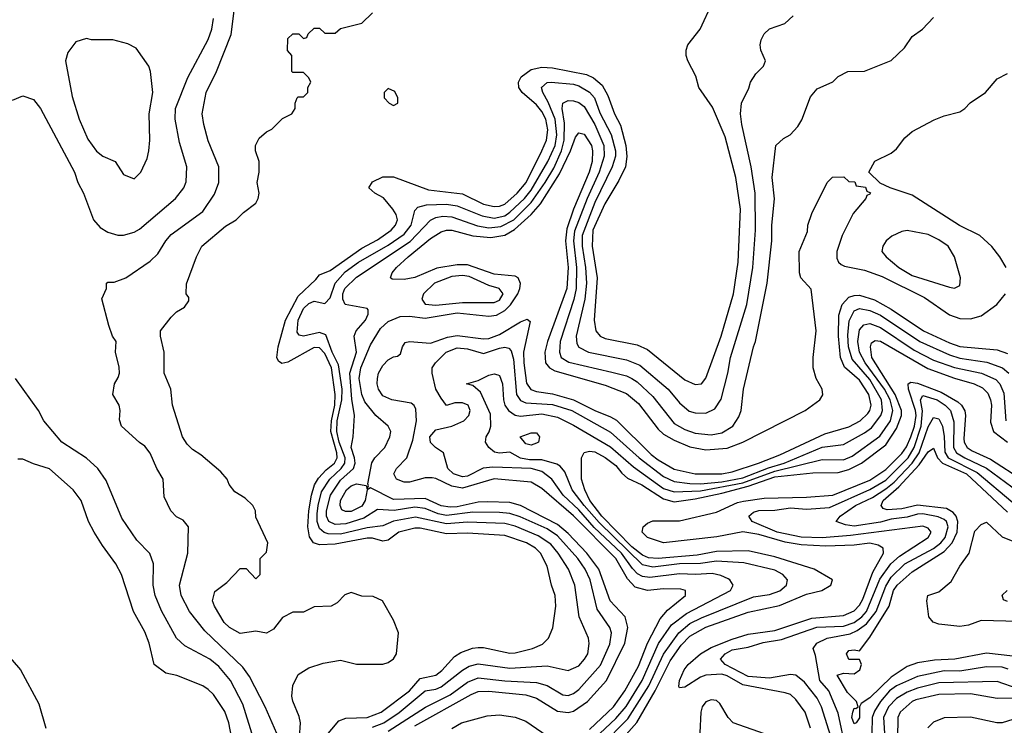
# Model space of a CAD drawing. Header units: inches. Extents: x 1793402 to 1900366, y 320852 to 470679.
# Tile 401 of 604: x 1860578 to 1864298, y 441220 to 443886. Entities that reach past the tile are written whole.
import ezdxf

# ---------------------------------------------------------------- set-up
doc = ezdxf.new("R2010")
doc.units = ezdxf.units.IN
doc.header["$MEASUREMENT"] = 0
doc.layers.add('B8464', color=7, linetype='Continuous')

msp = doc.modelspace()

# ---------------------------------------------------------------- linework, layer by layer
at = {"layer": 'B8464', "color": 4}
for points, elevation in [([(1861549.4, 441190), (1861505.1, 441290), (1861445.3, 441405.3), (1861420.1, 441440.1), (1861277.1, 441577.1), (1861219.5, 441650), (1861187, 441710), (1861180.7, 441750), (1861212.3, 441870), (1861215.3, 441970), (1861195.3, 441995.3), (1861170, 442008), (1861148, 442030), (1861123.1, 442083.1), (1861119, 442150), (1861095.3, 442190), (1861070, 442248), (1861050, 442275.3), (1861030, 442288), (1860962, 442350), (1860954.6, 442374.6), (1860957.2, 442410), (1860953.2, 442430), (1860929, 442470), (1860935.3, 442510), (1860950, 442534), (1860954, 442550), (1860952.9, 442572.9), (1860939, 442630), (1860942, 442670), (1860928.7, 442690), (1860914, 442730), (1860888.4, 442831.6), (1860906, 442870), (1860906, 442890), (1860910, 442894), (1860934, 442894), (1860978, 442910), (1861070, 442974), (1861099.1, 443000.9), (1861130, 443050.8), (1861150, 443074), (1861270, 443160.7), (1861313.4, 443226.6), (1861329.3, 443270), (1861329.3, 443330), (1861290, 443428), (1861272.7, 443490), (1861267, 443530), (1861282, 443610), (1861320.7, 443690), (1861376.2, 443830), (1861399.3, 444010)], 388), ([(1861730, 441174), (1861782.8, 441237.2), (1861810, 441247.4), (1861890.7, 441249.3), (1861942.9, 441270), (1862049.8, 441350.2), (1862090, 441397.4), (1862150, 441410.3), (1862172.6, 441427.4), (1862220.1, 441479.9), (1862244.2, 441495.8), (1862288, 441512), (1862310, 441514.4), (1862330, 441514), (1862430, 441493.4), (1862450, 441493.7), (1862515.3, 441510), (1862552.9, 441527.1), (1862576, 441550), (1862591.9, 441588.1), (1862602.9, 441670), (1862600.7, 441710), (1862586.6, 441750), (1862570, 441822), (1862545.6, 441870), (1862526.6, 441890), (1862492.3, 441910), (1862410, 441937.3), (1862270, 441945.7), (1862190, 441943.1), (1862090, 441964.4), (1862070, 441964.4), (1862010, 441949.7), (1861970, 441919.7), (1861950, 441915.8), (1861910, 441927.4), (1861890, 441927.6), (1861770, 441904.4), (1861710, 441901.7), (1861687.6, 441910), (1861672.8, 441932.8), (1861666.8, 441970), (1861669.8, 442030), (1861679.8, 442090), (1861691.9, 442128.1), (1861706.6, 442153.4), (1861735, 442185), (1861766.9, 442210), (1861777, 442230), (1861775.3, 442250), (1861753.1, 442330), (1861755.8, 442370), (1861767.7, 442430), (1861769.2, 442469.2), (1861755.4, 442570), (1861730, 442624.4), (1861710, 442646), (1861690, 442647.1), (1861590, 442591.8), (1861567.5, 442587.5), (1861555.1, 442595.1), (1861549.6, 442609.6), (1861554, 442650), (1861582, 442750), (1861630, 442841.3), (1861696.3, 442903.7), (1861710, 442922), (1861750, 442938), (1861870, 443022), (1861930, 443054.3), (1861980.5, 443090), (1861998, 443110), (1862004.7, 443130), (1861999.7, 443150), (1861987.8, 443170), (1861952.2, 443212.2), (1861919, 443230), (1861897.2, 443250), (1861910, 443273), (1861950, 443292.2), (1861990, 443292.2), (1862122.6, 443242.6), (1862250, 443227.4), (1862330, 443189.1), (1862370, 443180.2), (1862390, 443181.5), (1862410, 443189), (1862456.9, 443230), (1862490.8, 443270), (1862550.9, 443390), (1862568.5, 443430), (1862572.5, 443470), (1862565.1, 443510), (1862550, 443538.7), (1862530, 443563.5), (1862476.2, 443610), (1862462.9, 443630), (1862462, 443650), (1862472.3, 443670), (1862510, 443697), (1862550, 443706.3), (1862590, 443703.6), (1862718.9, 443678.9), (1862745.4, 443665.4), (1862777.8, 443637.8), (1862799.2, 443599.2), (1862824.9, 443530), (1862847.5, 443487.5), (1862868, 443410), (1862871.6, 443368.4), (1862866, 443330), (1862841.3, 443278.7), (1862788.1, 443190), (1862742.9, 443090), (1862740.7, 443030), (1862759.7, 442910), (1862747.4, 442750), (1862754.9, 442710), (1862770.3, 442690.3), (1862790, 442681.3), (1862910, 442657), (1862950, 442640.3), (1863090, 442525.5), (1863130, 442507.3), (1863153.2, 442510), (1863170, 442531.3), (1863228, 442690), (1863274.3, 442850), (1863292.6, 442970), (1863300.5, 443170), (1863283, 443290), (1863243.3, 443443.3), (1863194.7, 443554.7), (1863144, 443630), (1863132.5, 443672.5), (1863102, 443730), (1863095.3, 443750), (1863095.3, 443770), (1863102, 443790), (1863148, 443850), (1863195.3, 443950)], 376), ([(1860550, 443582), (1860590, 443598), (1860630, 443584.7), (1860656, 443550), (1860784.9, 443310), (1860797.3, 443270), (1860818.8, 443230), (1860856, 443130), (1860881.1, 443101.1), (1860910, 443082.8), (1860948.4, 443071.6), (1860970, 443071.3), (1861010, 443082.8), (1861030, 443094.8), (1861166, 443210), (1861197.2, 443250), (1861206.8, 443273.2), (1861209.3, 443330), (1861181.2, 443421.2), (1861165.1, 443510), (1861165.6, 443550), (1861213.3, 443666.7), (1861290, 443811), (1861303.6, 443850), (1861309.4, 443890)], 392), ([(1861634.7, 441174.7), (1861638.4, 441230), (1861633.6, 441253.6), (1861609.1, 441310.9), (1861605.2, 441330), (1861608.9, 441371.1), (1861630, 441412), (1861670, 441438), (1861724.7, 441455.3), (1861790, 441466), (1861850, 441451.3), (1861950, 441451.3), (1861970, 441458), (1861990, 441471.3), (1862001.2, 441490), (1862009.3, 441569.3), (1861990, 441618), (1861948, 441690), (1861912.7, 441707.3), (1861870, 441708), (1861830, 441722), (1861806.4, 441713.6), (1861776.9, 441683.1), (1861754, 441670), (1861690, 441668), (1861650, 441648), (1861610, 441648), (1861570, 441628), (1861536, 441584), (1861510, 441568), (1861470, 441575.3), (1861410, 441566.6), (1861370, 441589.3), (1861350, 441609.2), (1861313.2, 441670), (1861306, 441690), (1861314.6, 441725.4), (1861360.2, 441759.8), (1861410, 441812), (1861432.7, 441812.7), (1861470, 441774), (1861486, 441790), (1861486, 441850), (1861510, 441874), (1861515.3, 441910), (1861470, 442006), (1861468, 442030), (1861458, 442050), (1861430, 442078), (1861390, 442102), (1861369.2, 442130), (1861362, 442150), (1861337.5, 442177.5), (1861262, 442242), (1861230, 442262), (1861210, 442282), (1861193.2, 442310), (1861155.3, 442430), (1861148.7, 442490), (1861124, 442550), (1861124, 442630), (1861109, 442690), (1861109, 442710), (1861150, 442762), (1861170, 442782), (1861200.4, 442799.6), (1861216.4, 442823.6), (1861216.4, 442836.4), (1861206, 442850), (1861207.3, 442887.3), (1861245.2, 442990), (1861265.2, 443030), (1861354.8, 443105.2), (1861395.3, 443130), (1861422.5, 443157.5), (1861470, 443192), (1861479, 443210), (1861482, 443230), (1861475.3, 443270), (1861482, 443310), (1861482, 443350), (1861468.7, 443390), (1861468, 443410), (1861482, 443438), (1861510, 443462), (1861530, 443472), (1861570, 443512), (1861606, 443530), (1861618, 443550), (1861618, 443570), (1861626, 443590), (1861630, 443594), (1861650, 443594), (1861666, 443610), (1861666, 443630), (1861678, 443650), (1861670, 443666), (1861650, 443686), (1861610, 443686), (1861606, 443690), (1861606, 443750), (1861588.9, 443768.9), (1861590, 443814), (1861610, 443832), (1861632, 443832), (1861650, 443814), (1861662, 443818), (1861667.3, 443832.7), (1861690, 443854), (1861710, 443854), (1861730, 443834), (1861770, 443834), (1861790, 443852), (1861870, 443872), (1861910, 443912)], 384), ([(1861910, 441213), (1861953.3, 441230), (1862011.2, 441268.8), (1862108.9, 441351.1), (1862150, 441357.3), (1862170, 441365.2), (1862250, 441428.8), (1862276.1, 441443.9), (1862310, 441452.9), (1862430, 441435.6), (1862570, 441444.9), (1862650, 441427.7), (1862690, 441445.5), (1862712, 441470), (1862723.7, 441490), (1862729.4, 441529.4), (1862726, 441550), (1862691.8, 441630), (1862674.7, 441750), (1862651.3, 441810), (1862612.6, 441870), (1862583.9, 441903.9), (1862536.2, 441936.2), (1862450, 441972), (1862410, 441982.4), (1862270, 441987.9), (1862190, 441981.8), (1862073.3, 442006.7), (1861990, 441990.8), (1861950, 441974), (1861890, 441966.2), (1861790, 441942.9), (1861743.4, 441943.4), (1861728.2, 441948.2), (1861710, 441964.2), (1861702, 441990), (1861701.5, 442018.5), (1861704.8, 442050), (1861718.4, 442101.6), (1861749.8, 442150), (1861792, 442190), (1861806.3, 442210), (1861807, 442230), (1861784.4, 442290), (1861776.2, 442330), (1861777.2, 442370), (1861794.3, 442450), (1861795.4, 442490), (1861781.7, 442581.7), (1861758, 442630), (1861734.7, 442694.7), (1861710, 442704.2), (1861649.7, 442689.7), (1861634, 442694), (1861625.3, 442705.3), (1861629.8, 442750), (1861650, 442794.4), (1861670, 442814), (1861690, 442822.4), (1861730, 442813.4), (1861750, 442834.8), (1861769.8, 442890.2), (1861807.3, 442932.7), (1861858, 442970), (1861970, 443034.4), (1862030, 443075.6), (1862056.9, 443110), (1862070, 443164.7), (1862082, 443178), (1862113.9, 443186.1), (1862190, 443189.1), (1862230, 443182.4), (1862325.1, 443145.1), (1862370, 443136.2), (1862410, 443144.7), (1862430, 443158.6), (1862484.5, 443210), (1862510, 443241.5), (1862573.5, 443350), (1862600.7, 443410), (1862606.6, 443450), (1862600.6, 443510), (1862574.2, 443574.2), (1862554, 443610), (1862549.5, 443630), (1862570, 443647.7), (1862586, 443650), (1862670, 443642.3), (1862690, 443636), (1862730, 443611.7), (1862748.8, 443590), (1862770, 443533.4), (1862811.9, 443451.9), (1862828.1, 443390), (1862828.1, 443370), (1862815.8, 443330), (1862750, 443195.6), (1862703.2, 443070), (1862703.2, 443030), (1862715.6, 442950), (1862719.2, 442890), (1862712.2, 442830), (1862680.3, 442690), (1862682, 442662), (1862690, 442648.2), (1862726, 442630), (1862870, 442601.1), (1862920.8, 442580.8), (1863028, 442490), (1863070, 442438), (1863107.5, 442407.5), (1863130, 442400.4), (1863170, 442399.3), (1863204.4, 442415.6), (1863228, 442452), (1863253.3, 442550), (1863263.5, 442610), (1863325.1, 442810), (1863346.9, 442950), (1863357.4, 443090), (1863355.8, 443230), (1863341.3, 443330), (1863305.6, 443490), (1863300.9, 443530), (1863305.2, 443570), (1863332.9, 443627.1), (1863339, 443650), (1863359, 443681), (1863388, 443710), (1863395.3, 443730), (1863378, 443770), (1863375.3, 443790), (1863379, 443810), (1863390, 443832), (1863410, 443851.3), (1863468.9, 443871.1), (1863500.2, 443899.8)], 372), ([(1861970, 441197.6), (1862110.7, 441289.3), (1862204.1, 441335.9), (1862270, 441383.1), (1862310, 441399.6), (1862410, 441387.9), (1862530, 441381.7), (1862570.3, 441370.3), (1862630, 441334.9), (1862650, 441332.7), (1862670, 441340.4), (1862690, 441355.5), (1862772.3, 441447.7), (1862807, 441527), (1862813, 441570), (1862807.6, 441590), (1862759.1, 441659.1), (1862732.6, 441770), (1862714, 441810), (1862686.9, 441850), (1862610, 441936.4), (1862570, 441962.4), (1862468.3, 442008.3), (1862430, 442020.3), (1862390, 442024.5), (1862290, 442025), (1862190, 442012.2), (1862158.7, 442018.7), (1862110, 442038.8), (1862070, 442043.7), (1861992, 442032), (1861930, 442035.6), (1861877.7, 442002.3), (1861810, 441980.7), (1861770, 441979.3), (1861745.4, 441990), (1861736.8, 442010), (1861736.5, 442030), (1861751.7, 442090), (1861790, 442146.3), (1861839.1, 442190), (1861844.5, 442210), (1861842.7, 442230), (1861829.7, 442270), (1861837.6, 442310), (1861842, 442390), (1861832.1, 442452.1), (1861824.5, 442550), (1861849.6, 442630), (1861840.9, 442690), (1861849.4, 442710), (1861884.2, 442750), (1861893.8, 442773.8), (1861894.5, 442790), (1861890, 442795.1), (1861807.3, 442810), (1861798, 442830), (1861798.3, 442850), (1861805.7, 442870), (1861850, 442913.4), (1862052.5, 443047.5), (1862130, 443128.4), (1862150, 443138.9), (1862176.2, 443143.8), (1862210, 443140.8), (1862307, 443107), (1862350, 443099.3), (1862395.8, 443104.2), (1862443.9, 443130), (1862510, 443194.9), (1862562.9, 443270), (1862595, 443325), (1862624.5, 443390), (1862635, 443430), (1862635.3, 443495.3), (1862627.3, 443550), (1862629.6, 443570), (1862650, 443580.5), (1862670, 443579.5), (1862690, 443572.2), (1862710, 443557.1), (1862750.2, 443490), (1862783.9, 443410), (1862785.2, 443370), (1862767.5, 443310), (1862721.8, 443210), (1862673.5, 443086.5), (1862669.4, 443050), (1862681.8, 442950), (1862679.7, 442870), (1862671.7, 442828.3), (1862619.6, 442670), (1862616.5, 442630), (1862623.1, 442610), (1862652.5, 442592.5), (1862814.8, 442554.8), (1862870, 442540.3), (1862890, 442530.4), (1862910, 442517.6), (1862970, 442462.4), (1863050, 442360.4), (1863090, 442338), (1863130, 442324.2), (1863190, 442317), (1863230, 442324.9), (1863272.3, 442350), (1863294.9, 442385.1), (1863302.9, 442410), (1863312, 442490), (1863349.4, 442649.4), (1863358, 442670), (1863401.3, 442890), (1863418.7, 443050), (1863419.7, 443110), (1863429.5, 443209.5), (1863420.7, 443290), (1863434, 443410), (1863463.2, 443436.8), (1863488, 443450), (1863518, 443482), (1863532.9, 443507.1), (1863565.6, 443594.4), (1863590, 443624.7), (1863650, 443651.3), (1863670, 443671.3), (1863706, 443690), (1863770, 443691.3), (1863870, 443732), (1863920.2, 443779.8), (1863950, 443822), (1863988, 443850), (1864030, 443894)], 368), ([(1864304, 442950), (1864281.2, 442990), (1864250, 443029.2), (1864205.2, 443070), (1864128.1, 443108.1), (1863950, 443222.7), (1863866, 443250), (1863828, 443268), (1863786, 443310), (1863809, 443351), (1863870, 443382), (1863890, 443398), (1863921.2, 443438.8), (1863950, 443462.8), (1864032.1, 443507.9), (1864070, 443522.8), (1864130, 443538), (1864148, 443550), (1864168.9, 443571.1), (1864226, 443610), (1864270, 443662), (1864310, 443682)], 364), ([(1862070, 441218.6), (1862283.3, 441336.7), (1862310, 441347.6), (1862350, 441349.1), (1862490, 441335.2), (1862530, 441322.6), (1862610, 441273.4), (1862650, 441268.9), (1862670, 441274.3), (1862722.4, 441310), (1862794, 441390), (1862864.4, 441530), (1862875.8, 441590), (1862865.1, 441630), (1862808.3, 441690), (1862766, 441810), (1862720.4, 441870), (1862650, 441945.3), (1862610, 441978.8), (1862470, 442050.9), (1862430, 442061.4), (1862344.5, 442064.5), (1862310, 442062.9), (1862230, 442045), (1862203.8, 442043.8), (1862170, 442049.8), (1862110, 442077.1), (1861990, 442073.8), (1861902.8, 442117.2), (1861890.6, 442109.4), (1861882.6, 442070), (1861870, 442048.2), (1861830, 442028.4), (1861808.3, 442028.3), (1861794.5, 442034.5), (1861787.8, 442050), (1861789.7, 442070), (1861812, 442110), (1861830, 442124.4), (1861850, 442132.4), (1861886.4, 442126.4), (1861890, 442114), (1861895.3, 442124.7), (1861892.9, 442132.9), (1861908.5, 442211.5), (1861918.7, 442230), (1861956.8, 442270), (1861976.4, 442310), (1861979.2, 442330), (1861969.7, 442350), (1861923.1, 442390), (1861881.9, 442441.9), (1861870.6, 442470), (1861860.2, 442530), (1861866.6, 442570), (1861902.8, 442657.2), (1861940.3, 442719.7), (1861970, 442745.3), (1862015.4, 442764.6), (1862050, 442766), (1862110, 442758), (1862230, 442777.8), (1862350, 442766), (1862379.3, 442770), (1862410, 442786.9), (1862431.6, 442808.4), (1862459.3, 442850), (1862467.7, 442870), (1862469.7, 442889.7), (1862460.5, 442910), (1862450, 442917.3), (1862370, 442924.5), (1862270, 442959.8), (1862230, 442959.3), (1862153.2, 442946.8), (1862070, 442911.6), (1862030, 442903.7), (1861985.2, 442905.2), (1861978, 442910), (1861985.2, 442930), (1862000.9, 442950), (1862045.6, 442990), (1862130, 443059.5), (1862170, 443083.7), (1862190, 443090.3), (1862210, 443090.3), (1862289.1, 443069.1), (1862357.6, 443062.4), (1862410, 443072.1), (1862446.9, 443093.2), (1862510.4, 443149.5), (1862544.8, 443190), (1862617, 443303), (1862659.2, 443390), (1862678, 443442), (1862690, 443458.8), (1862710, 443453.4), (1862737.4, 443410), (1862742.3, 443390), (1862740.2, 443350), (1862729.1, 443310), (1862670.2, 443170), (1862644.5, 443095.5), (1862639.4, 443050), (1862649.4, 442950), (1862645, 442870), (1862571.3, 442670), (1862561.5, 442630), (1862564.6, 442590), (1862579.3, 442570), (1862599.2, 442559.2), (1862790, 442504.6), (1862870, 442473.7), (1862915.6, 442435.6), (1862990, 442339.3), (1863010, 442320.3), (1863050, 442297.4), (1863110, 442271.7), (1863170, 442260.3), (1863250, 442267.4), (1863309.3, 442290), (1863545.2, 442410), (1863601.2, 442450), (1863611.9, 442468.1), (1863609.4, 442490), (1863587.3, 442530), (1863575.6, 442570), (1863575.1, 442610), (1863587.3, 442710), (1863567.3, 442867.3), (1863528.7, 442910), (1863524, 442930), (1863522, 443010), (1863554.6, 443085.4), (1863555.3, 443110), (1863570, 443154), (1863628, 443270), (1863649, 443291), (1863691.6, 443291.6), (1863710, 443274), (1863732.7, 443272.7), (1863738, 443258), (1863772.7, 443252.7), (1863778, 443238), (1863792, 443232), (1863790, 443226), (1863778, 443222), (1863774, 443210), (1863726, 443154), (1863684.7, 443070), (1863664.7, 443010), (1863665.4, 442985.4), (1863671.3, 442970), (1863680.7, 442960.7), (1863694, 442954), (1863770, 442939.5), (1863835.6, 442915.6), (1863995.6, 442835.6), (1864090, 442770.4), (1864130, 442757), (1864170, 442755.3), (1864210, 442766.4), (1864269.2, 442810), (1864302, 442850)], 364), ([(1862730, 441204.4), (1862821, 441290), (1862864.2, 441350), (1862916, 441444), (1862949.2, 441530.8), (1862997.4, 441622.6), (1863025.3, 441654.7), (1863093.2, 441710), (1863093.2, 441730), (1863075.1, 441735.1), (1863010, 441735.8), (1862950, 441729.7), (1862902.6, 441742.6), (1862873.6, 441773.6), (1862829.8, 441850), (1862670, 442012), (1862550, 442115.1), (1862510, 442138.9), (1862370, 442150.8), (1862250, 442116.1), (1862210, 442123.5), (1862150, 442152.8), (1862135.6, 442155.6), (1862110, 442154.8), (1862050, 442138.4), (1862030, 442138.8), (1862001.6, 442150), (1861991.3, 442170), (1862001.3, 442190), (1862040.5, 442230), (1862063.1, 442296.9), (1862076.8, 442370), (1862074, 442414), (1862068, 442428), (1862057.1, 442437.1), (1861984, 442450), (1861950, 442465.1), (1861933.6, 442490), (1861928.7, 442510), (1861929.8, 442530), (1861932.8, 442550), (1861950, 442579.5), (1861970, 442600.9), (1861990, 442612.2), (1862005.4, 442614.6), (1862016.3, 442623.7), (1862023.6, 442650), (1862033.8, 442666.2), (1862050, 442670.2), (1862130, 442663.6), (1862194.1, 442685.9), (1862230, 442692.3), (1862330, 442679.6), (1862350, 442680.8), (1862390, 442696.5), (1862470, 442744.9), (1862494.9, 442754.9), (1862506, 442746), (1862481.6, 442630), (1862482, 442590), (1862492.4, 442512.4), (1862508.4, 442488.4), (1862530, 442480.8), (1862590, 442472.9), (1862670, 442450.2), (1862750, 442408.9), (1862810, 442385.7), (1862832.4, 442372.4), (1862963.8, 442243.8), (1862990, 442223.2), (1863050, 442187.9), (1863130, 442170.2), (1863230, 442170.2), (1863270, 442177.3), (1863369.3, 442210), (1863450, 442241.5), (1863619.1, 442320.9), (1863710, 442347.6), (1863753.6, 442370), (1863781.8, 442398.2), (1863789.7, 442410), (1863794.2, 442430), (1863785.3, 442470), (1863750, 442524), (1863693.2, 442573.2), (1863678.2, 442610), (1863671.6, 442690), (1863672.9, 442770), (1863684.4, 442810), (1863710, 442837.4), (1863730, 442844), (1863750, 442844.4), (1863806.8, 442826.8), (1863870, 442792.6), (1863992.7, 442710), (1864090, 442664.4), (1864130, 442651.4), (1864270, 442638.9), (1864310, 442625.3)], 356), ([(1862770, 441188.9), (1862830, 441246.3), (1862868.6, 441291.4), (1862928.9, 441390), (1862990.6, 441529.4), (1863040.6, 441599.4), (1863096.9, 441643.1), (1863262.7, 441730), (1863272.7, 441750), (1863261.2, 441770), (1863254.2, 441774.1), (1863226.6, 441786.6), (1863193.3, 441793.3), (1863130.3, 441789.7), (1863070, 441792.9), (1862958.7, 441778.7), (1862930, 441782.7), (1862912.2, 441792.2), (1862892.5, 441812.5), (1862851.6, 441870), (1862748, 441968), (1862690, 442033.6), (1862631, 442090), (1862588, 442150), (1862550, 442178.7), (1862510, 442189.8), (1862365.2, 442194.8), (1862328.6, 442191.4), (1862270, 442161.5), (1862250, 442159.2), (1862216.2, 442170), (1862194.7, 442190), (1862179.3, 442250), (1862149, 442270), (1862130, 442289), (1862127.3, 442310), (1862150, 442336.3), (1862210, 442350.5), (1862255.1, 442370), (1862274.5, 442390), (1862279.6, 442410), (1862272, 442430), (1862250, 442438), (1862222, 442438), (1862190, 442428.7), (1862170, 442456), (1862149.5, 442490), (1862136, 442550), (1862136, 442570), (1862149, 442590), (1862189.4, 442630), (1862230, 442646.7), (1862270, 442642.6), (1862330, 442625.3), (1862390, 442644.6), (1862410, 442648.7), (1862425.1, 442645.1), (1862434.9, 442634.9), (1862443.2, 442603.2), (1862454.3, 442470), (1862470, 442447), (1862490, 442438.3), (1862590, 442432.3), (1862663, 442410), (1862810, 442327.4), (1862918, 442230), (1863010, 442159.6), (1863050, 442141.8), (1863110, 442133.7), (1863150, 442132.7), (1863230, 442140.1), (1863310, 442155.3), (1863406.7, 442193.3), (1863465.6, 442210), (1863610, 442271.3), (1863690, 442281.1), (1863770, 442324.9), (1863795.8, 442344.2), (1863831, 442390), (1863837.2, 442410), (1863833.3, 442450), (1863790, 442526.2), (1863722.7, 442602.7), (1863709, 442650), (1863706.4, 442693.6), (1863711.7, 442748.3), (1863730, 442786), (1863750, 442794.3), (1863790, 442786.7), (1863830, 442769.1), (1863978.4, 442670), (1864090, 442619.1), (1864130, 442607.2), (1864232.2, 442592.2), (1864291.1, 442571.1), (1864315.3, 442550)], 352), ([(1862776.1, 441143.9), (1862875.4, 441244.6), (1862955, 441370), (1863010.5, 441489.5), (1863068.4, 441570), (1863110, 441604.4), (1863153.8, 441626.2), (1863350, 441705.7), (1863410, 441714.9), (1863450, 441728.8), (1863475.1, 441750), (1863478, 441770), (1863460.9, 441790), (1863430, 441806.3), (1863313.4, 441833.4), (1863210, 441839.8), (1863150, 441831.5), (1863070, 441830.6), (1862970, 441817.1), (1862930, 441826.6), (1862766.4, 441986.4), (1862709.8, 442050), (1862664.8, 442110), (1862637.5, 442177.5), (1862619.1, 442199.1), (1862606.9, 442206.9), (1862550, 442223.1), (1862503.1, 442223.1), (1862470, 442228.9), (1862430, 442252), (1862390, 442248.4), (1862372, 442252), (1862349.8, 442269.8), (1862337.4, 442290), (1862340.5, 442310), (1862351.5, 442328.5), (1862357.3, 442350), (1862355.8, 442395.8), (1862318.5, 442478.5), (1862290, 442504), (1862266, 442510), (1862310, 442522.8), (1862350, 442543), (1862370, 442547.7), (1862384.5, 442544.5), (1862390, 442541), (1862401.3, 442510), (1862404.9, 442450), (1862410.4, 442430), (1862424.9, 442410), (1862450, 442392), (1862470, 442387.6), (1862550, 442397.2), (1862610, 442384), (1862670, 442354.3), (1862810, 442272.7), (1862896.2, 442196.2), (1863010, 442114.2), (1863050, 442102.6), (1863150, 442106.3), (1863310, 442136.5), (1863430, 442179.9), (1863610, 442224), (1863690, 442222.7), (1863723.3, 442236.7), (1863827.6, 442312.4), (1863867.7, 442370), (1863876.8, 442410), (1863866, 442450), (1863845.4, 442490), (1863772.4, 442590), (1863750.8, 442630), (1863744.1, 442670), (1863750, 442714), (1863766.5, 442733.5), (1863790, 442737.7), (1863830, 442723.2), (1863956.7, 442636.7), (1864030, 442599.7), (1864110, 442571.2), (1864210.8, 442550), (1864266.2, 442526.2), (1864281.1, 442510), (1864295.3, 442475.3), (1864303.7, 442370)], 348), ([(1862836.8, 441150), (1862908.6, 441231.4), (1862978.2, 441350), (1863035.6, 441464.4), (1863076.6, 441523.4), (1863110, 441557.3), (1863170, 441591.2), (1863330, 441648), (1863447.7, 441672.3), (1863550, 441715.3), (1863608.7, 441730), (1863642, 441750), (1863648.7, 441770), (1863579, 441810), (1863430, 441857.2), (1863330, 441879.3), (1863210, 441876.5), (1863137.5, 441862.5), (1862990, 441850.6), (1862953.4, 441853.4), (1862930, 441863.2), (1862890, 441895), (1862777.4, 442010), (1862732, 442070), (1862712.4, 442110), (1862699.8, 442150), (1862699.7, 442230), (1862709.6, 442250.4), (1862730, 442255.8), (1862750, 442253.1), (1862790, 442231.7), (1862830, 442201.3), (1862852.2, 442172.2), (1862874.1, 442154.1), (1862928.7, 442128.7), (1863010, 442075.2), (1863050, 442064.7), (1863130, 442076.1), (1863230, 442097.5), (1863330, 442124), (1863430, 442158.4), (1863573.9, 442173.9), (1863670, 442175.2), (1863710, 442186.7), (1863758, 442210), (1863850, 442280.3), (1863890, 442341.3), (1863909.8, 442390), (1863909.8, 442410), (1863885.6, 442470), (1863796.5, 442610), (1863791.5, 442650), (1863795.6, 442664.4), (1863810, 442674.4), (1863830, 442671.7), (1864008.2, 442568.2), (1864110, 442531.2), (1864184, 442510), (1864215.5, 442495.5), (1864235.1, 442475.1), (1864246, 442450), (1864248.9, 442430), (1864245.2, 442365.2), (1864256.4, 442330), (1864310.2, 442290.2)], 344), ([(1861460.7, 441170), (1861420.1, 441300.1), (1861373.6, 441390), (1861330, 441442), (1861296, 441470), (1861201, 441521), (1861169.7, 441549.7), (1861112.9, 441652.9), (1861089.4, 441710), (1861082, 441750), (1861082.7, 441830), (1861069.4, 441869.4), (1861020.1, 441920.1), (1860963.3, 442003.3), (1860904.5, 442144.5), (1860873.2, 442190), (1860829.6, 442229.6), (1860737.2, 442290), (1860669, 442370), (1860649, 442410), (1860562, 442530)], 392), ([(1863565.1, 441210), (1863545.6, 441270), (1863510, 441318), (1863490, 441336.2), (1863470, 441343.6), (1863310, 441372.8), (1863250, 441406.8), (1863230, 441413.5), (1863170, 441409.8), (1863150, 441402), (1863090, 441364.5), (1863070, 441362), (1863067.3, 441367.3), (1863069.8, 441390), (1863087.7, 441430), (1863103.1, 441450), (1863149.9, 441490.1), (1863190, 441513.6), (1863270, 441546.2), (1863330, 441564.9), (1863430, 441578), (1863570, 441625.2), (1863690, 441635.2), (1863730, 441652.9), (1863750, 441673.7), (1863763.4, 441696.6), (1863801.2, 441798.8), (1863840.7, 441870), (1863839.3, 441890), (1863820.8, 441900.8), (1863790, 441908.3), (1863730, 441900.9), (1863623.5, 441896.5), (1863530, 441902.2), (1863470, 441912.1), (1863370, 441941), (1863310, 441950.7), (1863211.6, 441931.6), (1863010, 441909.8), (1862949.3, 441930), (1862929.6, 441950), (1862933.2, 441970), (1862950, 441984), (1862970, 441992.2), (1863070, 441993.2), (1863210, 442025), (1863290, 442061.5), (1863312.7, 442067.3), (1863390, 442078.6), (1863550, 442081.8), (1863650, 442089.2), (1863790, 442146.5), (1863850, 442186.9), (1863910, 442246.9), (1863927.6, 442272.4), (1863944.7, 442310), (1863958.9, 442350), (1863964.2, 442390), (1863961.6, 442410), (1863935.1, 442490), (1863934.5, 442510), (1863944, 442516), (1863970, 442512.8), (1864058.6, 442478.6), (1864122.2, 442442.2), (1864135.3, 442430), (1864148.1, 442408.1), (1864151.4, 442390), (1864144.2, 442304.2), (1864145.5, 442290), (1864157, 442270), (1864176.7, 442256.7), (1864245.7, 442225.7), (1864370, 442144.9)], 336), ([(1863669.8, 441090), (1863606.6, 441290), (1863590, 441322.9), (1863543.1, 441383.1), (1863510, 441409.6), (1863490, 441411.8), (1863410, 441398.7), (1863330, 441405), (1863242.7, 441450), (1863225.2, 441470), (1863242.9, 441490), (1863270, 441504.9), (1863330, 441515.6), (1863386.5, 441533.5), (1863455.6, 441544.4), (1863589.1, 441590.9), (1863690, 441594.7), (1863730, 441608.4), (1863759.8, 441630), (1863777.4, 441650), (1863827.4, 441772.6), (1863869.2, 441830.8), (1863901, 441859), (1864009.3, 441930), (1864020.9, 441950), (1864010, 441965.2), (1863990, 441972.6), (1863717.1, 441937.1), (1863610, 441928.2), (1863530, 441931.4), (1863439.5, 441950), (1863345.2, 441990), (1863332.7, 442010), (1863350, 442024.9), (1863370, 442031.5), (1863430, 442032.9), (1863490, 442042.2), (1863550, 442036.5), (1863636.9, 442043.1), (1863790, 442111), (1863850, 442145.8), (1863934, 442230), (1863956.8, 442270), (1863983.4, 442350), (1863987.9, 442407.9), (1863981.5, 442450), (1863990, 442466), (1864044.4, 442450), (1864074.6, 442430), (1864094, 442410), (1864107.2, 442367.2), (1864106, 442270), (1864117.4, 442250), (1864148.4, 442230), (1864230, 442191.3), (1864350, 442103.1)], 332), ([(1863698.5, 441130), (1863670, 441266.6), (1863634.7, 441350), (1863601, 441390), (1863584, 441484), (1863575.3, 441510), (1863589, 441530), (1863628.7, 441550), (1863714.6, 441565.4), (1863742.1, 441577.9), (1863777, 441603), (1863813.2, 441650), (1863850, 441746.4), (1863870, 441779.6), (1863921.3, 441830), (1864030, 441888.3), (1864057.7, 441910), (1864074.2, 441930), (1864086, 441970), (1864078.9, 441990), (1864070, 441998.3), (1864047.9, 442007.9), (1863990, 442018.9), (1863970, 442018.4), (1863930, 442006), (1863870, 441998.4), (1863830, 441987.2), (1863730, 441972.6), (1863697.1, 441977.1), (1863662, 441990), (1863678, 442010), (1863735.6, 442050), (1863799, 442081), (1863850, 442113.2), (1863881.1, 442138.9), (1863949, 442210), (1863975.4, 442250), (1864010, 442348), (1864030, 442383), (1864050, 442378), (1864064.6, 442350), (1864071, 442311), (1864072.4, 442252.4), (1864085.2, 442230), (1864194.9, 442174.9), (1864330, 442062.3)], 328), ([(1864330, 441481.7), (1864230, 441492.4), (1864110.2, 441469.8), (1864033.4, 441466.6), (1863970, 441455.8), (1863930, 441442), (1863870, 441402.7), (1863790, 441324.2), (1863757.3, 441302.7), (1863750.5, 441289.5), (1863750, 441248), (1863738, 441230), (1863730, 441226), (1863721.6, 441250), (1863725.1, 441270), (1863730, 441284.7), (1863736.4, 441283.6), (1863746, 441290), (1863739, 441310), (1863704.8, 441344.8), (1863666.6, 441410), (1863690, 441417.1), (1863730, 441414.9), (1863752, 441430), (1863758, 441450), (1863750, 441468.7), (1863710, 441469.3), (1863702, 441490), (1863710, 441502.8), (1863730, 441506), (1863750, 441502), (1863790, 441553.4), (1863862.4, 441670), (1863879.3, 441730), (1863892.3, 441750), (1863950, 441799.6), (1864070, 441876.5), (1864101.2, 441910), (1864119.5, 441950), (1864121.8, 441990), (1864115.1, 442010), (1864103.9, 442023.9), (1864079.1, 442039.1), (1863970, 442052.2), (1863910, 442038), (1863854.5, 442034.5), (1863839.5, 442039.5), (1863831.8, 442050), (1863840.4, 442070), (1863899.2, 442120.8), (1863976, 442204), (1864010, 442253), (1864030, 442266.8), (1864044.9, 442230), (1864064.4, 442210), (1864154.7, 442170), (1864310, 442025.2)], 324), ([(1861382.4, 441150), (1861367.3, 441230), (1861352.7, 441272.7), (1861310, 441337.2), (1861290, 441356), (1861270, 441369.2), (1861171.6, 441408.4), (1861130, 441417.2), (1861085.2, 441450), (1861067, 441530), (1861050, 441574), (1861007.3, 441650), (1860962.7, 441790), (1860941.2, 441830), (1860890, 441899), (1860859.3, 441950), (1860837.2, 441990), (1860809.3, 442069.3), (1860779, 442110), (1860690, 442189), (1860630, 442208), (1860590, 442226), (1860570, 442226)], 396), ([(1864350, 441612.3), (1864210, 441615.6), (1864162, 441598), (1864130, 441594), (1864050, 441602), (1864029, 441610), (1864012.7, 441630), (1864005.2, 441690), (1864008.7, 441710), (1864050, 441724.9), (1864096.5, 441763.5), (1864130, 441821.6), (1864164.7, 441870), (1864186.4, 441953.6), (1864210, 441979.1), (1864230, 441987.3), (1864290, 441932), (1864330, 441915.8)], 316), ([(1864310, 441687.6), (1864294.6, 441694.6), (1864290, 441712), (1864308, 441730)], 312), ([(1860492, 441530), (1860581, 441430), (1860650, 441302), (1860676, 441210)], 396), ([(1864311.8, 441431.8), (1864290, 441439.7), (1864230, 441441.5), (1864130, 441424.5), (1864070, 441426.4), (1863970, 441404.2), (1863890, 441369.8), (1863864, 441350), (1863829.5, 441310.5), (1863806.6, 441273.4), (1863798.6, 441250), (1863796.9, 441190)], 328), ([(1864350, 441358.4), (1864270, 441385.4), (1864050, 441380.9), (1863970, 441360.3), (1863930, 441345.3), (1863890, 441321.7), (1863859.6, 441290), (1863841.3, 441250), (1863846.7, 441170)], 332), ([(1863510, 441146), (1863273.2, 441230), (1863254.5, 441250), (1863223.3, 441303.3), (1863210, 441313.6), (1863190, 441316.9), (1863170, 441309.4), (1863156.4, 441290), (1863150.4, 441270), (1863147.5, 441192.5)], 344), ([(1864390, 441322.3), (1864270, 441322), (1864170, 441339.3), (1864050, 441336.8), (1863963.9, 441316.1), (1863950, 441309.7), (1863903.7, 441270), (1863895.3, 441250), (1863894.3, 441170)], 336), ([(1862210, 441208.8), (1862247, 441230), (1862343.3, 441256.7), (1862390, 441260.2), (1862450, 441251.3), (1862490, 441236.1), (1862570, 441180.9)], 356), ([(1864350, 441248.9), (1864290, 441229.8), (1864269, 441230), (1864170, 441250.8), (1864070, 441248.5), (1864030, 441232.4), (1864008.6, 441211.4)], 344)]:
    msp.add_lwpolyline(points, dxfattribs=dict(at, elevation=elevation))
for points, elevation in [([(1860830, 443814), (1860790, 443802), (1860758.8, 443761.2), (1860750.8, 443730), (1860775.9, 443595.9), (1860802, 443510), (1860834.6, 443434.6), (1860868.3, 443388.3), (1860891.3, 443370), (1860938, 443350), (1860970, 443301), (1861010, 443284.7), (1861035.3, 443310), (1861058.6, 443361.4), (1861065.2, 443390), (1861069.2, 443430), (1861066.6, 443530), (1861080.7, 443610), (1861072.3, 443690), (1861066, 443710), (1861018, 443778), (1860986, 443794), (1860930, 443809.2), (1860849.2, 443809.2)], 396), ([(1861970, 443626), (1861954, 443610), (1861954, 443590), (1861974, 443570), (1861990, 443562), (1862006, 443570), (1862006, 443590), (1861994.6, 443614.6)], 384), ([(1863930, 443089.3), (1863910, 443086), (1863872.7, 443067.3), (1863851, 443050), (1863838.8, 443030), (1863834.8, 443010), (1863850.8, 442990), (1863899.1, 442950), (1863950, 442919.5), (1864090, 442874.8), (1864110, 442871), (1864130, 442882), (1864132.7, 442910), (1864109.2, 442990), (1864085.2, 443030), (1864050, 443054.5), (1864010, 443074.5)], 368), ([(1862250, 442919.3), (1862210, 442916.1), (1862144.9, 442890), (1862103, 442850), (1862096.3, 442830), (1862110, 442810.8), (1862150, 442807.7), (1862250, 442816.9), (1862370, 442817.6), (1862390, 442826.7), (1862404.5, 442850), (1862389, 442870), (1862350, 442881.3), (1862275.8, 442915.8)], 368), ([(1862510, 442279), (1862490, 442284), (1862468, 442310), (1862510, 442324.7), (1862530, 442324.7), (1862541, 442310), (1862538, 442290), (1862530, 442286)], 344)]:
    msp.add_lwpolyline(points, close=True, dxfattribs=dict(at, elevation=elevation))

doc.saveas('drawing.dxf')
